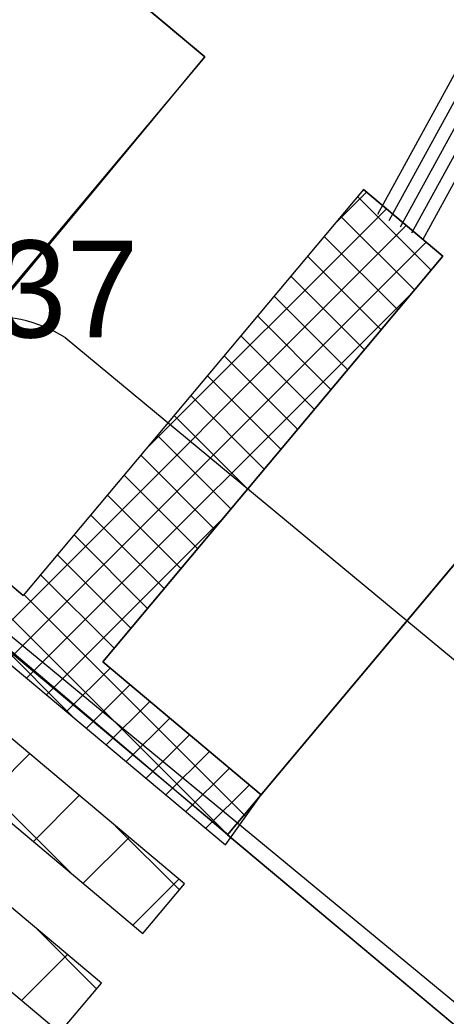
# Model space of a CAD drawing. Extents: x -438233 to -437334, y -1133133 to -1132623.
# Drawn here: x -437531.75 to -437528.46, y -1132718.84 to -1132711.13 of the extents above; entities that cross this region are included whole.
import ezdxf

# ---------------------------------------------------------------- set-up
doc = ezdxf.new("R2010")
doc.units = 0
for name, color, linetype in [('Vrstva 1', 7, 'Continuous'), ('Vrstva 10', 7, 'Continuous'), ('Vrstva 15', 7, 'Continuous'), ('Vrstva 3', 7, 'Continuous'), ('Vrstva 50', 7, 'Continuous')]:
    doc.layers.add(name, color=color, linetype=linetype)

msp = doc.modelspace()

# ---------------------------------------------------------------- linework, layer by layer
at = {"layer": 'Vrstva 1'}
for p, q in [((-437540.8638, -1132702.5891), (-437530.3238, -1132711.4192)), ((-437546.0995, -1132704.0651), (-437530.1434, -1132717.4327)), ((-437530.3238, -1132711.4192), (-437533.2136, -1132714.8687)), ((-437531.4028, -1132713.5903), (-437531.4028, -1132713.5903)), ((-437527.2576, -1132713.988), (-437530.1474, -1132717.4374)), ((-437530.1474, -1132717.4374), (-437504.8514, -1132738.6297))]:
    msp.add_line(p, q, dxfattribs=at)
for points in [[(-437530.4809, -1132717.8163), (-437533.5373, -1132715.247), (-437533.859, -1132715.6298), (-437530.8027, -1132718.199)], [(-437531.1231, -1132718.5828), (-437534.1795, -1132716.0136), (-437534.5012, -1132716.3963), (-437531.4448, -1132718.9656)]]:
    msp.add_lwpolyline(points, close=True, dxfattribs=at)
at = {"layer": 'Vrstva 10'}
for points in [[(-437531.4028, -1132713.5903), (-437515.3298, -1132726.9103)], [(-437532.7578, -1132715.1263), (-437516.5448, -1132728.5113)]]:
    msp.add_lwpolyline(points, dxfattribs=at)
msp.add_arc((-437531.9554, -1132714.4685), 1.0376, 57.82496, 219.34005, dxfattribs=at)
at = {"layer": 'Vrstva 15'}
for p, q in [((-437523.6704, -1132703.7324), (-437528.6374, -1132712.832)), ((-437523.8176, -1132703.7934), (-437528.7251, -1132712.7841)), ((-437523.9649, -1132703.8545), (-437528.8129, -1132712.7362)), ((-437524.2594, -1132703.9765), (-437528.9885, -1132712.6404)), ((-437524.1121, -1132703.9155), (-437528.9007, -1132712.6883)), ((-437529.0973, -1132712.4467), (-437531.7263, -1132715.5848)), ((-437529.0973, -1132712.4467), (-437528.4841, -1132712.9605)), ((-437529.3211, -1132712.7139), (-437529.0737, -1132712.4665)), ((-437529.1424, -1132712.5006), (-437528.5746, -1132713.0685)), ((-437530.7817, -1132714.4573), (-437528.9198, -1132712.5954)), ((-437529.2714, -1132712.6545), (-437528.7035, -1132713.2224)), ((-437532.0086, -1132715.9671), (-437528.7659, -1132712.7243)), ((-437529.4003, -1132712.8084), (-437528.8324, -1132713.3763)), ((-437531.8547, -1132716.096), (-437528.612, -1132712.8533)), ((-437528.4841, -1132712.9605), (-437531.113, -1132716.0986)), ((-437529.5293, -1132712.9623), (-437528.9614, -1132713.5302)), ((-437529.6582, -1132713.1162), (-437529.0903, -1132713.6841)), ((-437531.7008, -1132716.225), (-437528.7305, -1132713.2546)), ((-437529.7871, -1132713.2701), (-437529.2192, -1132713.838)), ((-437529.9161, -1132713.424), (-437529.3482, -1132713.9919)), ((-437530.045, -1132713.5779), (-437529.4771, -1132714.1458)), ((-437530.1739, -1132713.7319), (-437529.6061, -1132714.2997)), ((-437530.3029, -1132713.8858), (-437529.735, -1132714.4536)), ((-437530.4318, -1132714.0397), (-437529.8639, -1132714.6076)), ((-437530.5608, -1132714.1936), (-437529.9929, -1132714.7615)), ((-437530.6897, -1132714.3475), (-437530.1218, -1132714.9154)), ((-437530.8186, -1132714.5014), (-437530.2507, -1132715.0693)), ((-437532.9859, -1132714.5969), (-437530.1235, -1132717.4592)), ((-437532.9528, -1132714.5573), (-437531.7263, -1132715.5848)), ((-437530.9476, -1132714.6553), (-437530.3797, -1132715.2232)), ((-437533.1148, -1132714.7508), (-437531.3297, -1132716.5359)), ((-437531.0765, -1132714.8092), (-437530.5086, -1132715.3771)), ((-437531.2054, -1132714.9631), (-437530.6376, -1132715.531)), ((-437531.5469, -1132716.3539), (-437530.1911, -1132714.9981)), ((-437531.3344, -1132715.117), (-437530.7665, -1132715.6849)), ((-437531.4633, -1132715.2709), (-437530.8954, -1132715.8388)), ((-437531.5923, -1132715.4248), (-437531.0244, -1132715.9927)), ((-437531.7212, -1132715.5787), (-437530.006, -1132717.2939)), ((-437531.393, -1132716.4828), (-437531.0563, -1132716.1461)), ((-437531.113, -1132716.0986), (-437529.8866, -1132717.1261)), ((-437531.2391, -1132716.6118), (-437530.9024, -1132716.275)), ((-437531.0852, -1132716.7407), (-437530.7485, -1132716.404)), ((-437530.9313, -1132716.8697), (-437530.5946, -1132716.5329)), ((-437530.7774, -1132716.9986), (-437530.4407, -1132716.6619)), ((-437530.6235, -1132717.1275), (-437530.2868, -1132716.7908)), ((-437530.4696, -1132717.2565), (-437530.1329, -1132716.9197)), ((-437530.3157, -1132717.3854), (-437529.9789, -1132717.0487)), ((-437529.9139, -1132717.1031), (-437529.8884, -1132717.1286))]:
    msp.add_line(p, q, dxfattribs=at)
msp.add_lwpolyline([(-437529.0973, -1132712.4467), (-437531.7263, -1132715.5848), (-437532.9528, -1132714.5573), (-437533.2574, -1132714.9209), (-437530.1624, -1132717.5138), (-437529.8866, -1132717.1261), (-437531.113, -1132716.0986), (-437528.4841, -1132712.9605)], close=True, dxfattribs=at)
at = {"layer": 'Vrstva 50'}
for p, q in [((-437533.6765, -1132715.4126), (-437531.3514, -1132717.7378)), ((-437532.0326, -1132717.1651), (-437531.6777, -1132716.8102)), ((-437531.6484, -1132717.4881), (-437531.2935, -1132717.1332)), ((-437531.0131, -1132717.3689), (-437530.5197, -1132717.8624)), ((-437531.2642, -1132717.811), (-437530.9094, -1132717.4561)), ((-437530.8801, -1132718.1339), (-437530.5252, -1132717.7791)), ((-437531.6272, -1132718.1591), (-437531.1598, -1132718.6265)), ((-437531.7399, -1132718.7176), (-437531.385, -1132718.3627))]:
    msp.add_line(p, q, dxfattribs=at)
for points in [[(-437540.8638, -1132702.5891), (-437530.3238, -1132711.4192), (-437533.2136, -1132714.8687), (-437543.7536, -1132706.0386)], [(-437527.2576, -1132713.988), (-437502.1532, -1132735.0197), (-437505.043, -1132738.4691), (-437530.1474, -1132717.4374)]]:
    msp.add_lwpolyline(points, close=True, dxfattribs=at)
msp.add_lwpolyline([(-437517.4853, -1132722.2019), (-437527.2576, -1132713.988), (-437524.2346, -1132713.6228), (-437523.3735, -1132712.4508), (-437524.5237, -1132711.488), (-437525.4834, -1132712.6411), (-437524.2346, -1132713.6228), (-437527.2576, -1132713.988), (-437530.1474, -1132717.4374), (-437533.1772, -1132714.8674), (-437530.3238, -1132711.4192), (-437540.8638, -1132702.5891)], dxfattribs=at)

# ---------------------------------------------------------------- texts
at = {"layer": 'Vrstva 3'}
msp.add_text('385.37 ', height=0.75, dxfattribs=at).set_placement((-437533.9028, -1132713.5903))

doc.saveas('drawing.dxf')
